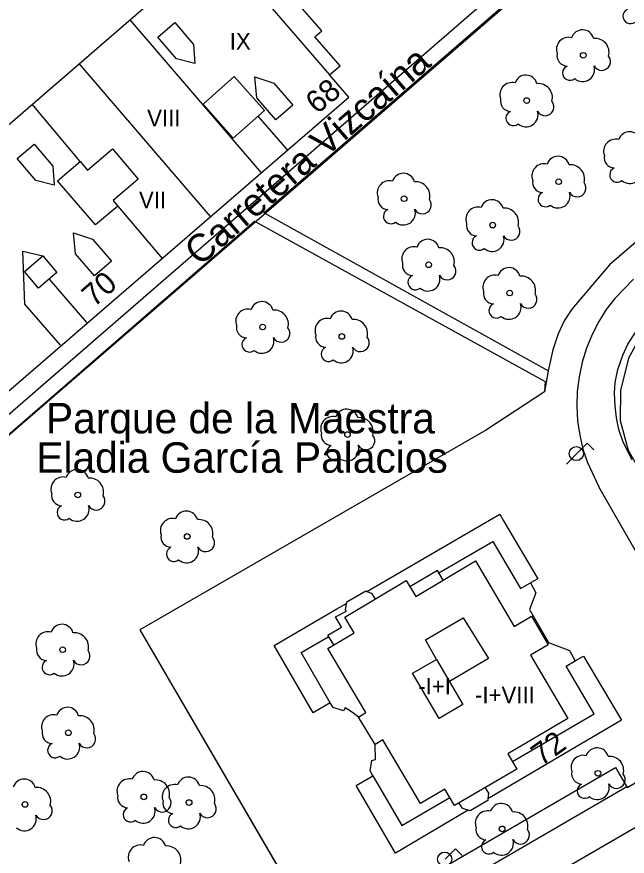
# Model space of a CAD drawing. Extents: x 282771 to 285132, y 4823109 to 4825496.
# Drawn here: x 283767.8 to 283823, y 4823796.3 to 4823872.2 of the extents above; entities that cross this region are included whole.
import ezdxf

# ---------------------------------------------------------------- set-up
doc = ezdxf.new("R2010")
doc.units = 0
for name, color, linetype in [('ACERA-BORDILLO', 7, 'Continuous'), ('APARCAMIENTO', 7, 'Continuous'), ('ARBOL', 7, 'Continuous'), ('CALLE-EJE', 7, 'Continuous'), ('CALLE-TEXTO', 7, 'Continuous'), ('EDIFICIO', 7, 'Continuous'), ('FAROLA', 7, 'Continuous'), ('INTERIOR-EDIFICIO', 7, 'Continuous'), ('MEDIANERA', 7, 'Continuous'), ('NUM-PORTAL', 7, 'Continuous'), ('PARQUE-JARDIN-AREA', 7, 'Continuous'), ('PARQUE-JARDIN-TEXTO', 7, 'Continuous'), ('SENAL-VIARIA', 7, 'Continuous'), ('TXT-ALTURA-EDIFICIO', 7, 'Continuous'), ('ZONA-VERDE', 7, 'Continuous')]:
    doc.layers.add(name, color=color, linetype=linetype)

msp = doc.modelspace()

# ---------------------------------------------------------------- linework, layer by layer
at = {"layer": 'ACERA-BORDILLO'}
for points in [[(283823.611, 4823848.511), (283821.907, 4823846.761), (283821.143, 4823845.753), (283820.455, 4823844.662), (283819.854, 4823843.498), (283819.352, 4823842.271), (283818.957, 4823840.995), (283818.677, 4823839.683), (283818.515, 4823838.351), (283818.472, 4823837.016), (283818.548, 4823835.692), (283818.737, 4823834.396), (283819.033, 4823833.141), (283819.427, 4823831.938), (283820.468, 4823829.729)], [(283828.673, 4823815.462), (283820.468, 4823829.729)], [(283698.444, 4823732.697), (283821.968, 4823804.368), (283823.023, 4823802.55), (283828.519, 4823805.739)]]:
    msp.add_lwpolyline(points, dxfattribs=at)
at = {"layer": 'APARCAMIENTO'}
msp.add_lwpolyline([(283822.998, 4823802.633), (283760.545, 4823766.338), (283759.489, 4823768.01)], dxfattribs=at)
at = {"layer": 'ARBOL'}
for centre in [(283819.057, 4823868.735), (283813.94, 4823864.642), (283816.839, 4823857.308), (283802.855, 4823855.773), (283810.87, 4823853.386), (283805.072, 4823849.804), (283812.405, 4823847.246), (283790.064, 4823844.176), (283797.227, 4823843.323), (283797.738, 4823834.455), (283773.35, 4823828.998), (283783.242, 4823825.246), (283771.986, 4823815.013), (283772.498, 4823807.509), (283820.382, 4823803.843), (283779.319, 4823801.71), (283768.575, 4823801.028), (283783.413, 4823801.199), (283811.721, 4823798.818)]:
    msp.add_circle(centre, 0.255, dxfattribs=at)
for centre, radius, start, end in [((283823.314, 4823872.261), 0.672, 113.73672, 309.4725), ((283818.987, 4823869.995), 1.038, 15.64228, 161.38435), ((283817.727, 4823869.265), 1.097, 75.4318, 200.55608), ((283820.117, 4823868.995), 1.272, 345.03273, 95.79925), ((283817.617, 4823868.695), 0.935, 168.59898, 268.13236), ((283820.727, 4823868.165), 0.797, 208.96246, 38.99103), ((283817.857, 4823867.145), 0.672, 113.73672, 309.4725), ((283818.997, 4823867.445), 1.086, 228.95447, 17.92796), ((283813.87, 4823865.902), 1.038, 15.64228, 161.38435), ((283812.61, 4823865.172), 1.097, 75.4318, 200.55608), ((283815, 4823864.902), 1.272, 345.03273, 95.79925), ((283812.5, 4823864.602), 0.935, 168.59898, 268.13236), ((283815.61, 4823864.072), 0.797, 208.96246, 38.99103), ((283812.74, 4823863.052), 0.672, 113.73672, 309.4725), ((283813.88, 4823863.352), 1.086, 228.95447, 17.92796), ((283823.25, 4823860.785), 1.038, 15.64228, 161.38435), ((283821.99, 4823860.055), 1.097, 75.4318, 200.55608), ((283816.769, 4823858.568), 1.038, 15.64228, 161.38435), ((283821.88, 4823859.485), 0.935, 168.59898, 268.13236), ((283815.509, 4823857.838), 1.097, 75.4318, 200.55608), ((283817.899, 4823857.568), 1.272, 345.03273, 95.79925), ((283802.785, 4823857.033), 1.038, 15.64228, 161.38435), ((283822.12, 4823857.935), 0.672, 113.73672, 309.4725), ((283823.26, 4823858.235), 1.086, 228.95447, 17.92796), ((283801.525, 4823856.303), 1.097, 75.4318, 200.55608), ((283803.915, 4823856.033), 1.272, 345.03273, 95.79925), ((283815.399, 4823857.268), 0.935, 168.59898, 268.13236), ((283818.509, 4823856.738), 0.797, 208.96246, 38.99103), ((283815.639, 4823855.718), 0.672, 113.73672, 309.4725), ((283816.779, 4823856.018), 1.086, 228.95447, 17.92796), ((283801.415, 4823855.733), 0.935, 168.59898, 268.13236), ((283804.525, 4823855.203), 0.797, 208.96246, 38.99103), ((283810.8, 4823854.646), 1.038, 15.64228, 161.38435), ((283801.655, 4823854.183), 0.672, 113.73672, 309.4725), ((283802.795, 4823854.483), 1.086, 228.95447, 17.92796), ((283809.54, 4823853.916), 1.097, 75.4318, 200.55608), ((283811.93, 4823853.646), 1.272, 345.03273, 95.79925), ((283809.43, 4823853.346), 0.935, 168.59898, 268.13236), ((283812.54, 4823852.816), 0.797, 208.96246, 38.99103), ((283805.002, 4823851.064), 1.038, 15.64228, 161.38435), ((283809.67, 4823851.796), 0.672, 113.73672, 309.4725), ((283810.81, 4823852.096), 1.086, 228.95447, 17.92796), ((283803.742, 4823850.334), 1.097, 75.4318, 200.55608), ((283806.132, 4823850.064), 1.272, 345.03273, 95.79925), ((283803.632, 4823849.764), 0.935, 168.59898, 268.13236), ((283806.742, 4823849.234), 0.797, 208.96246, 38.99103), ((283812.335, 4823848.506), 1.038, 15.64228, 161.38435), ((283803.872, 4823848.214), 0.672, 113.73672, 309.4725), ((283805.012, 4823848.514), 1.086, 228.95447, 17.92796), ((283811.075, 4823847.776), 1.097, 75.4318, 200.55608), ((283813.465, 4823847.506), 1.272, 345.03273, 95.79925), ((283810.965, 4823847.206), 0.935, 168.59898, 268.13236), ((283789.994, 4823845.436), 1.038, 15.64228, 161.38435), ((283814.075, 4823846.676), 0.797, 208.96246, 38.99103), ((283788.734, 4823844.706), 1.097, 75.4318, 200.55608), ((283791.124, 4823844.436), 1.272, 345.03273, 95.79925), ((283811.205, 4823845.656), 0.672, 113.73672, 309.4725), ((283812.345, 4823845.956), 1.086, 228.95447, 17.92796), ((283795.897, 4823843.853), 1.097, 75.4318, 200.55608), ((283797.157, 4823844.583), 1.038, 15.64228, 161.38435), ((283788.624, 4823844.136), 0.935, 168.59898, 268.13236), ((283798.287, 4823843.583), 1.272, 345.03273, 95.79925), ((283791.734, 4823843.606), 0.797, 208.96246, 38.99103), ((283795.787, 4823843.283), 0.935, 168.59898, 268.13236), ((283788.864, 4823842.586), 0.672, 113.73672, 309.4725), ((283790.004, 4823842.886), 1.086, 228.95447, 17.92796), ((283798.897, 4823842.753), 0.797, 208.96246, 38.99103), ((283796.027, 4823841.733), 0.672, 113.73672, 309.4725), ((283797.167, 4823842.033), 1.086, 228.95447, 17.92796), ((283797.668, 4823835.715), 1.038, 15.64228, 161.38435), ((283796.408, 4823834.985), 1.097, 75.4318, 200.55608), ((283798.798, 4823834.715), 1.272, 345.03273, 95.79925), ((283796.298, 4823834.415), 0.935, 168.59898, 268.13236), ((283799.408, 4823833.885), 0.797, 208.96246, 38.99103), ((283796.538, 4823832.865), 0.672, 113.73672, 309.4725), ((283797.678, 4823833.165), 1.086, 228.95447, 17.92796), ((283773.28, 4823830.258), 1.038, 15.64228, 161.38435), ((283772.02, 4823829.528), 1.097, 75.4318, 200.55608), ((283774.41, 4823829.258), 1.272, 345.03273, 95.79925), ((283771.91, 4823828.958), 0.935, 168.59898, 268.13236), ((283775.02, 4823828.428), 0.797, 208.96246, 38.99103), ((283772.15, 4823827.408), 0.672, 113.73672, 309.4725), ((283773.29, 4823827.708), 1.086, 228.95447, 17.92796), ((283783.172, 4823826.506), 1.038, 15.64228, 161.38435), ((283781.912, 4823825.776), 1.097, 75.4318, 200.55608), ((283784.302, 4823825.506), 1.272, 345.03273, 95.79925), ((283781.802, 4823825.206), 0.935, 168.59898, 268.13236), ((283784.912, 4823824.676), 0.797, 208.96246, 38.99103), ((283782.042, 4823823.656), 0.672, 113.73672, 309.4725), ((283783.182, 4823823.956), 1.086, 228.95447, 17.92796), ((283771.916, 4823816.273), 1.038, 15.64228, 161.38435), ((283770.656, 4823815.543), 1.097, 75.4318, 200.55608), ((283773.046, 4823815.273), 1.272, 345.03273, 95.79925), ((283770.546, 4823814.973), 0.935, 168.59898, 268.13236), ((283773.656, 4823814.443), 0.797, 208.96246, 38.99103), ((283770.786, 4823813.423), 0.672, 113.73672, 309.4725), ((283771.926, 4823813.723), 1.086, 228.95447, 17.92796), ((283772.428, 4823808.769), 1.038, 15.64228, 161.38435), ((283771.168, 4823808.039), 1.097, 75.4318, 200.55608), ((283773.558, 4823807.769), 1.272, 345.03273, 95.79925), ((283771.058, 4823807.469), 0.935, 168.59898, 268.13236), ((283774.168, 4823806.939), 0.797, 208.96246, 38.99103), ((283771.298, 4823805.919), 0.672, 113.73672, 309.4725), ((283772.438, 4823806.219), 1.086, 228.95447, 17.92796), ((283820.312, 4823805.103), 1.038, 15.64228, 161.38435), ((283819.052, 4823804.373), 1.097, 75.4318, 200.55608), ((283821.442, 4823804.103), 1.272, 345.03273, 95.79925), ((283779.249, 4823802.97), 1.038, 15.64228, 161.38435), ((283818.942, 4823803.803), 0.935, 168.59898, 268.13236), ((283768.505, 4823802.288), 1.038, 15.64228, 161.38435), ((283777.989, 4823802.24), 1.097, 75.4318, 200.55608), ((283780.379, 4823801.97), 1.272, 345.03273, 95.79925), ((283783.343, 4823802.459), 1.038, 15.64228, 161.38435), ((283822.052, 4823803.273), 0.797, 208.96246, 38.99103), ((283769.635, 4823801.288), 1.272, 345.03273, 95.79925), ((283782.083, 4823801.729), 1.097, 75.4318, 200.55608), ((283784.473, 4823801.459), 1.272, 345.03273, 95.79925), ((283819.182, 4823802.253), 0.672, 113.73672, 309.4725), ((283820.322, 4823802.553), 1.086, 228.95447, 17.92796), ((283777.879, 4823801.67), 0.935, 168.59898, 268.13236), ((283770.245, 4823800.458), 0.797, 208.96246, 38.99103), ((283780.989, 4823801.14), 0.797, 208.96246, 38.99103), ((283781.973, 4823801.159), 0.935, 168.59898, 268.13236), ((283785.083, 4823800.629), 0.797, 208.96246, 38.99103), ((283811.651, 4823800.078), 1.038, 15.64228, 161.38435), ((283778.119, 4823800.12), 0.672, 113.73672, 309.4725), ((283779.259, 4823800.42), 1.086, 228.95447, 17.92796), ((283782.213, 4823799.609), 0.672, 113.73672, 309.4725), ((283783.353, 4823799.909), 1.086, 228.95447, 17.92796), ((283810.391, 4823799.348), 1.097, 75.4318, 200.55608), ((283812.781, 4823799.078), 1.272, 345.03273, 95.79925), ((283768.515, 4823799.738), 1.086, 228.95447, 17.92796), ((283810.281, 4823798.778), 0.935, 168.59898, 268.13236), ((283813.391, 4823798.248), 0.797, 208.96246, 38.99103), ((283780.273, 4823797.001), 1.038, 15.64228, 161.38435), ((283779.013, 4823796.271), 1.097, 75.4318, 200.55608), ((283781.403, 4823796.001), 1.272, 345.03273, 95.79925), ((283810.521, 4823797.228), 0.672, 113.73672, 309.4725), ((283811.661, 4823797.528), 1.086, 228.95447, 17.92796)]:
    msp.add_arc(centre, radius, start, end, dxfattribs=at)
at = {"layer": 'CALLE-EJE'}
for points in [[(283842.067, 4823901.262), (283747.05, 4823818.899)], [(283862.454, 4823877.901), (283827.624, 4823847.108), (283824.873, 4823844.461), (283823.161, 4823841.347), (283822.434, 4823838.441), (283822.382, 4823835.742), (283823.109, 4823833.043), (283825.185, 4823829.41), (283835.668, 4823811.453), (283840.771, 4823802.437)]]:
    msp.add_lwpolyline(points, dxfattribs=at)
at = {"layer": 'EDIFICIO'}
for points in [[(283796.115, 4823866.964), (283797.065, 4823867.784), (283794.795, 4823870.394), (283795.415, 4823870.934), (283791.485, 4823875.434), (283790.865, 4823874.884), (283788.495, 4823877.544), (283787.655, 4823876.794), (283785.915, 4823878.724), (283736.604, 4823836.133), (283738.064, 4823834.433), (283737.284, 4823833.763), (283739.754, 4823830.873), (283738.854, 4823830.103), (283742.734, 4823825.553), (283743.704, 4823826.383), (283745.484, 4823824.293), (283746.254, 4823824.943), (283748.474, 4823822.343), (283797.865, 4823864.944), (283796.115, 4823866.964)], [(283800.041, 4823803.612), (283799.773, 4823804.069), (283799.951, 4823805.002), (283800.262, 4823805.082), (283800.227, 4823806.442), (283798.742, 4823808.931), (283798.196, 4823809.34), (283797.76, 4823809.62), (283797.533, 4823809.749), (283797.391, 4823809.491), (283796.44, 4823809.775), (283796.184, 4823810.216), (283794.627, 4823809.313), (283791.098, 4823815.402), (283796.778, 4823818.7), (283797.64, 4823819.198), (283797.667, 4823819.331), (283799.382, 4823820.345), (283799.498, 4823820.274), (283811.507, 4823827.252), (283811.836, 4823826.674), (283814.947, 4823821.429), (283814.29, 4823821.047), (283814.778, 4823820.167), (283814.192, 4823818.647), (283815.916, 4823815.66), (283817.827, 4823814.94), (283818.325, 4823813.998), (283819.081, 4823814.442), (283822.521, 4823808.647), (283810.422, 4823801.544), (283810.414, 4823801.375), (283808.822, 4823800.451), (283808.654, 4823800.504), (283802.075, 4823796.637), (283798.529, 4823802.735), (283800.041, 4823803.612)]]:
    msp.add_lwpolyline(points, dxfattribs=at)
at = {"layer": 'FAROLA'}
for p, q in [((283819.411, 4823833.666), (283818.471, 4823832.736)), ((283820.001, 4823833.076), (283819.411, 4823833.666)), ((283818.471, 4823832.736), (283817.541, 4823831.796)), ((283807.503, 4823797.019), (283806.563, 4823796.089)), ((283808.093, 4823796.429), (283807.503, 4823797.019))]:
    msp.add_line(p, q, dxfattribs=at)
for centre in [(283818.431, 4823832.736), (283806.523, 4823796.089)]:
    msp.add_circle(centre, 0.637, dxfattribs=at)
at = {"layer": 'INTERIOR-EDIFICIO'}
for points in [[(283776.545, 4823855.614), (283776.965, 4823855.104), (283774.955, 4823853.404), (283771.525, 4823857.384), (283773.565, 4823859.144), (283774.225, 4823858.364), (283776.485, 4823860.274), (283778.805, 4823857.524)], [(283778.805, 4823857.524), (283776.545, 4823855.614)], [(283803.631, 4823812.878), (283805.791, 4823814.14), (283808.174, 4823810.051), (283806.014, 4823808.789)], [(283806.014, 4823808.789), (283803.631, 4823812.878)]]:
    msp.add_lwpolyline(points, dxfattribs=at)
at = {"layer": 'MEDIANERA'}
for points in [[(283787.655, 4823876.794), (283796.115, 4823866.964)], [(283778.065, 4823871.944), (283789.94, 4823858.109)], [(283780.585, 4823870.384), (283782.115, 4823871.704)], [(283782.115, 4823871.704), (283783.825, 4823869.714)], [(283782.285, 4823868.404), (283780.585, 4823870.384)], [(283783.825, 4823869.714), (283783.925, 4823867.984)], [(283785.365, 4823854.164), (283773.475, 4823867.984)], [(283783.925, 4823867.984), (283782.285, 4823868.404)], [(283784.675, 4823864.324), (283787.505, 4823866.824)], [(283787.505, 4823866.824), (283790.225, 4823863.744)], [(283789.555, 4823864.894), (283789.365, 4823866.784)], [(283789.365, 4823866.784), (283791.085, 4823866.214)], [(283791.085, 4823866.214), (283792.795, 4823864.224)], [(283791.255, 4823862.914), (283789.555, 4823864.894)], [(283773.565, 4823859.144), (283769.225, 4823864.304)], [(283787.395, 4823861.244), (283784.675, 4823864.324)], [(283792.795, 4823864.224), (283791.255, 4823862.914)], [(283790.225, 4823863.744), (283787.395, 4823861.244)], [(283789.645, 4823863.234), (283792.285, 4823860.184)], [(283767.865, 4823859.394), (283769.395, 4823860.714)], [(283769.395, 4823860.714), (283771.105, 4823858.724)], [(283769.565, 4823857.414), (283767.865, 4823859.394)], [(283771.105, 4823858.724), (283771.205, 4823856.994)], [(283771.205, 4823856.994), (283769.565, 4823857.414)], [(283776.965, 4823855.104), (283780.974, 4823850.374)], [(283773.154, 4823850.784), (283772.965, 4823852.674)], [(283772.965, 4823852.674), (283774.685, 4823852.104)], [(283774.685, 4823852.104), (283776.394, 4823850.114)], [(283768.564, 4823846.254), (283768.384, 4823851.034)], [(283768.384, 4823851.034), (283770.184, 4823850.604)], [(283768.524, 4823849.194), (283770.184, 4823850.604)], [(283770.184, 4823850.604), (283771.464, 4823849.094)], [(283774.854, 4823848.804), (283773.154, 4823850.784)], [(283776.394, 4823850.114), (283774.854, 4823848.804)], [(283769.804, 4823847.684), (283768.524, 4823849.194)], [(283771.464, 4823849.094), (283769.804, 4823847.684)], [(283770.764, 4823848.494), (283774.144, 4823844.594)], [(283771.774, 4823842.544), (283768.564, 4823846.254)], [(283805.997, 4823821.969), (283810.876, 4823824.807)], [(283810.876, 4823824.807), (283813.374, 4823820.558)], [(283803.907, 4823819.829), (283809.312, 4823823.038)], [(283809.312, 4823823.038), (283812.823, 4823817.118)], [(283805.88, 4823822.167), (283803.382, 4823820.691)], [(283806.387, 4823821.305), (283805.88, 4823822.167)], [(283797.498, 4823817.945), (283803.045, 4823821.269)], [(283803.045, 4823821.269), (283803.907, 4823819.829)], [(283813.374, 4823820.558), (283814.29, 4823821.047)], [(283799.498, 4823820.274), (283799.907, 4823820.114)], [(283799.907, 4823820.114), (283800.227, 4823819.58)], [(283797.569, 4823818.629), (283797.64, 4823819.198)], [(283796.662, 4823817.971), (283797.658, 4823818.487)], [(283797.658, 4823818.487), (283797.569, 4823818.629)], [(283797.204, 4823817.065), (283796.662, 4823817.971)], [(283798.333, 4823816.54), (283797.498, 4823817.945)], [(283804.787, 4823815.909), (283808.191, 4823817.883)], [(283808.191, 4823817.883), (283810.503, 4823814.229)], [(283812.823, 4823817.118), (283814.369, 4823818.034)], [(283814.369, 4823818.034), (283815.889, 4823815.456)], [(283795.969, 4823816.336), (283797.204, 4823817.065)], [(283793.542, 4823814.753), (283796.04, 4823816.202)], [(283795.969, 4823815.136), (283798.333, 4823816.54)], [(283796.493, 4823815.447), (283795.969, 4823816.336)], [(283805.791, 4823814.14), (283804.787, 4823815.909)], [(283815.889, 4823815.456), (283814.289, 4823814.514)], [(283796.184, 4823810.216), (283793.542, 4823814.753)], [(283799.409, 4823809.331), (283795.969, 4823815.136)], [(283810.503, 4823814.229), (283806.965, 4823812.149)], [(283814.289, 4823814.514), (283817.658, 4823808.807)], [(283817.516, 4823813.527), (283818.325, 4823813.998)], [(283820.058, 4823809.225), (283817.516, 4823813.527)], [(283798.742, 4823808.931), (283799.409, 4823809.331)], [(283817.658, 4823808.807), (283812.236, 4823805.615)], [(283812.645, 4823804.913), (283820.058, 4823809.225)], [(283800.929, 4823806.86), (283800.227, 4823806.442)], [(283804.342, 4823801.117), (283800.929, 4823806.86)], [(283812.236, 4823805.615), (283813.063, 4823804.211)], [(283813.063, 4823804.211), (283807.418, 4823800.922)], [(283800.041, 4823803.612), (283802.662, 4823799.135)], [(283810.2, 4823802.54), (283810.494, 4823802.06)], [(283806.529, 4823802.415), (283804.342, 4823801.117)], [(283807.418, 4823800.922), (283806.529, 4823802.415)], [(283810.494, 4823802.06), (283810.422, 4823801.544)], [(283802.662, 4823799.135), (283806.982, 4823801.642)], [(283807.8, 4823801.144), (283808.067, 4823800.726)], [(283808.067, 4823800.726), (283808.654, 4823800.504)]]:
    msp.add_lwpolyline(points, dxfattribs=at)
at = {"layer": 'PARQUE-JARDIN-AREA'}
msp.add_lwpolyline([(283728.041, 4823827.883), (283730.641, 4823830.661), (283732.016, 4823831.84), (283745.833, 4823816.067), (283838.477, 4823896.142), (283853.871, 4823877.753), (283821.415, 4823849.784), (283818.024, 4823845.784), (283817.33, 4823844.721), (283816.785, 4823843.548), (283816.303, 4823842.103), (283815.882, 4823840.206), (283815.542, 4823838.304), (283810.304, 4823834.874), (283778.974, 4823816.824), (283793.604, 4823791.683), (283763.272, 4823774.291), (283760.222, 4823772.248)], close=True, dxfattribs=at)
at = {"layer": 'SENAL-VIARIA'}
for points in [[(283823.494, 4823832.188), (283822.672, 4823833.775), (283822.287, 4823834.905), (283822.056, 4823835.984), (283821.928, 4823837.062), (283821.877, 4823838.192), (283821.928, 4823839.168), (283822.185, 4823840.349), (283822.621, 4823841.633), (283823.083, 4823842.634), (283823.776, 4823843.687), (283824.212, 4823844.226), (283824.212, 4823844.226)], [(283830.653, 4823802.914), (283700.335, 4823727.388)]]:
    msp.add_lwpolyline(points, dxfattribs=at)
at = {"layer": 'ZONA-VERDE'}
for p, q in [((283790.185, 4823854.482), (283838.436, 4823896.275)), ((283815.882, 4823840.206), (283790.185, 4823854.482)), ((283745.833, 4823816.067), (283789.323, 4823853.736)), ((283789.323, 4823853.736), (283815.618, 4823839.238)), ((283821.415, 4823849.784), (283818.024, 4823845.784)), ((283818.024, 4823845.784), (283817.33, 4823844.721)), ((283817.33, 4823844.721), (283816.785, 4823843.548)), ((283816.785, 4823843.548), (283816.303, 4823842.103)), ((283816.303, 4823842.103), (283815.882, 4823840.206)), ((283815.618, 4823839.238), (283815.542, 4823838.304)), ((283815.542, 4823838.304), (283810.304, 4823834.874)), ((283810.304, 4823834.874), (283778.974, 4823816.824)), ((283778.974, 4823816.824), (283791.354, 4823795.543))]:
    msp.add_line(p, q, dxfattribs=at)
msp.add_lwpolyline([(283844.753, 4823881.207), (283850.248, 4823874.631), (283821.415, 4823849.784)], dxfattribs=at)

# ---------------------------------------------------------------- texts
at = {"layer": 'CALLE-TEXTO'}
msp.add_text('Carretera Vizcaína', height=2.5, rotation=40.91827, dxfattribs=at).set_placement((283784.377, 4823849.6))
at = {"layer": 'NUM-PORTAL'}
for s, rotation, p in [('68', 39.25339, (283794.983, 4823863.354)), ('70', 41.37526, (283774.822, 4823845.902)), ('72', 35.61199, (283815.265, 4823804.437))]:
    msp.add_text(s, height=2, rotation=rotation, dxfattribs=at).set_placement(p)
at = {"layer": 'PARQUE-JARDIN-TEXTO'}
for s, p in [('Parque de la Maestra ', (283770.476, 4823834.563)), ('Eladia García Palacios', (283769.6, 4823831.006))]:
    msp.add_text(s, height=2.75, dxfattribs=at).set_placement(p)
at = {"layer": 'TXT-ALTURA-EDIFICIO'}
for s, p in [('IX', (283787.093, 4823869.248)), ('VIII', (283779.624, 4823862.307)), ('VII', (283778.886, 4823854.915)), ('-I+I', (283804.137, 4823810.97)), ('-I+VIII', (283809.27, 4823810.18))]:
    msp.add_text(s, height=1.5, rotation=0.00004, dxfattribs=at).set_placement(p)

doc.saveas('drawing.dxf')
